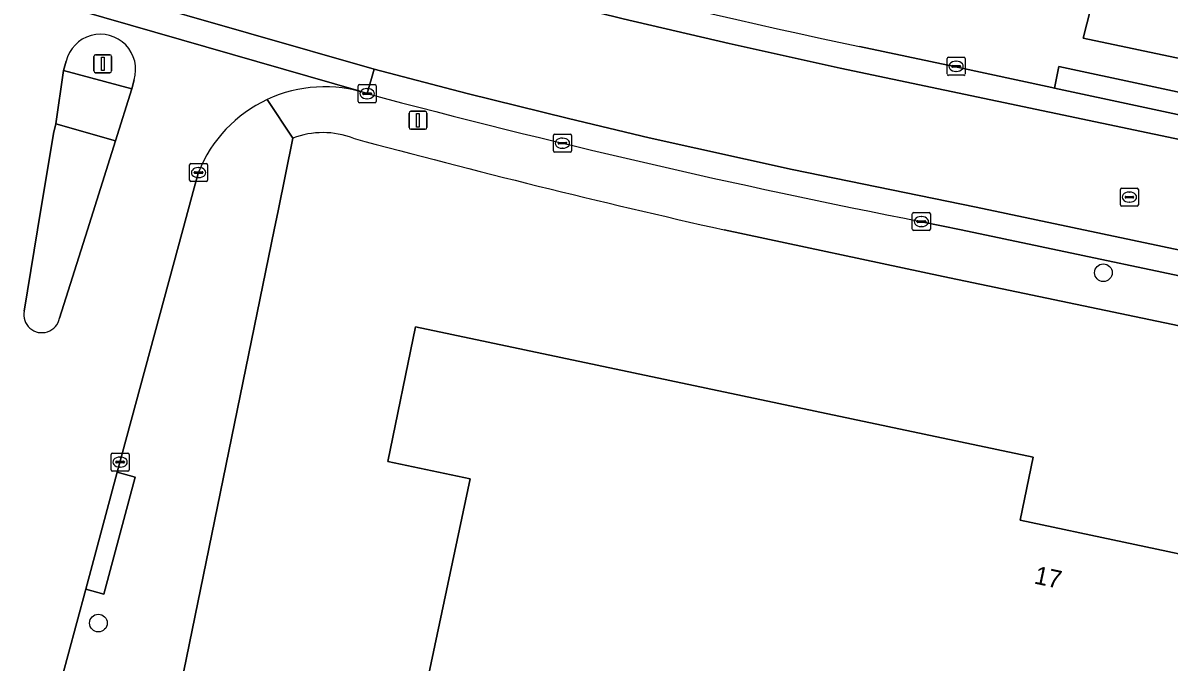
# Model space of a CAD drawing. Extents: x 157692 to 159674, y 381452 to 383291.
# Drawn here: x 158215.1 to 158278.6, y 382726 to 382761.5 of the extents above; entities that cross this region are included whole.
import ezdxf

# ---------------------------------------------------------------- set-up
doc = ezdxf.new("R2010")
doc.units = 0
for name, color, linetype in [('IMGEO_Boom', 7, 'Continuous'), ('IMGEO_Erf', 7, 'Continuous'), ('IMGEO_Kolk', 7, 'Continuous'), ('IMGEO_Lichtmast', 7, 'Continuous'), ('IMGEO_Pand', 7, 'Continuous'), ('IMGEO_Pand_nummerreeks', 7, 'Continuous'), ('IMGEO_Rijbaan_lokaal_gesloten', 7, 'Continuous'), ('IMGEO_Rijbaan_lokaal_open', 7, 'Continuous'), ('IMGEO_Rioolput', 7, 'Continuous'), ('IMGEO_Verkeerseiland_open', 7, 'Continuous'), ('IMGEO_Voetpad_open', 7, 'Continuous')]:
    doc.layers.add(name, color=color, linetype=linetype)

msp = doc.modelspace()

# ---------------------------------------------------------------- linework, layer by layer
at = {"layer": 'IMGEO_Boom'}
for centre in [(158274.984, 382747.627), (158219.237, 382728.183)]:
    msp.add_circle(centre, 0.489, dxfattribs=at)
at = {"layer": 'IMGEO_Erf'}
for points in [[(158230.026, 382755.095), (158229.202, 382751.07), (158228.983, 382750), (158220.667, 382709.371), (158218.608, 382699.309), (158218.602, 382699.279), (158216.312, 382688.002), (158205.439, 382634.533), (158192.474, 382571.171)], [(158618.747, 382665.89), (158619.614, 382669.95), (158616.516, 382675.097), (158594.867, 382679.695), (158540.505, 382690.855), (158519.19, 382695.229), (158500, 382699.16), (158426.529, 382714.209), (158420.588, 382715.426), (158410.558, 382717.48), (158408.651, 382717.871), (158405.866, 382718.439), (158398.18, 382720.008), (158380.914, 382723.533), (158376.584, 382724.417), (158334.026, 382733.218), (158266.093, 382747.426), (158253.957, 382750)]]:
    msp.add_lwpolyline(points, dxfattribs=at)
msp.add_lwpolyline([(158233.144, 382704.508), (158233.312, 382705.303), (158239.852, 382736.196), (158235.291, 382737.157), (158236.836, 382744.616), (158271.085, 382737.393), (158270.37, 382733.894), (158299.122, 382727.785), (158296.849, 382717.089), (158302.178, 382715.957), (158299.494, 382703.323), (158294.165, 382704.456), (158291.57, 382692.245)], close=True, dxfattribs=at)
for centre, radius, start, end in [((158231.691, 382750.734), 4.668, 68.9338, 110.89481), ((158364.86, 383242.76), 505.086, 254.91018, 257.31613)]:
    msp.add_arc(centre, radius, start, end, dxfattribs=at)
at = {"layer": 'IMGEO_Kolk'}
for p, q in [((158266.313, 382758.655), (158266.313, 382759.507)), ((158266.388, 382759.581), (158267.24, 382759.581)), ((158266.801, 382759.361), (158266.826, 382759.361)), ((158267.314, 382759.507), (158267.314, 382758.655)), ((158266.572, 382759.075), (158266.572, 382759.087)), ((158267.01, 382759.038), (158266.612, 382759.038)), ((158266.615, 382759.124), (158267.013, 382759.124)), ((158266.824, 382758.801), (158266.799, 382758.801)), ((158267.056, 382759.087), (158267.056, 382759.075)), ((158233.643, 382757.137), (158233.643, 382757.989)), ((158233.718, 382758.063), (158234.57, 382758.063)), ((158234.644, 382757.989), (158234.644, 382757.137)), ((158267.24, 382758.581), (158266.388, 382758.581)), ((158233.902, 382757.557), (158233.902, 382757.569)), ((158234.34, 382757.52), (158233.942, 382757.52)), ((158233.945, 382757.606), (158234.343, 382757.606)), ((158234.131, 382757.843), (158234.156, 382757.843)), ((158234.386, 382757.569), (158234.386, 382757.557)), ((158234.57, 382757.063), (158233.718, 382757.063)), ((158234.154, 382757.283), (158234.129, 382757.283)), ((158244.476, 382754.389), (158244.476, 382755.241)), ((158244.551, 382755.315), (158245.403, 382755.315)), ((158244.735, 382754.809), (158244.735, 382754.821)), ((158244.778, 382754.858), (158245.176, 382754.858)), ((158244.964, 382755.095), (158244.989, 382755.095)), ((158245.219, 382754.821), (158245.219, 382754.809)), ((158245.477, 382755.241), (158245.477, 382754.389)), ((158245.403, 382754.315), (158244.551, 382754.315)), ((158245.173, 382754.772), (158244.775, 382754.772)), ((158244.987, 382754.535), (158244.962, 382754.535)), ((158224.297, 382752.758), (158224.297, 382753.61)), ((158224.372, 382753.684), (158225.224, 382753.684)), ((158225.298, 382753.61), (158225.298, 382752.758)), ((158224.556, 382753.178), (158224.556, 382753.19)), ((158224.994, 382753.141), (158224.596, 382753.141)), ((158224.599, 382753.227), (158224.997, 382753.227)), ((158224.808, 382752.904), (158224.783, 382752.904)), ((158224.785, 382753.464), (158224.81, 382753.464)), ((158225.04, 382753.19), (158225.04, 382753.178)), ((158225.224, 382752.684), (158224.372, 382752.684)), ((158264.386, 382750.038), (158264.386, 382750.89)), ((158264.461, 382750.964), (158265.313, 382750.964)), ((158264.645, 382750.458), (158264.645, 382750.47)), ((158265.083, 382750.421), (158264.685, 382750.421)), ((158264.688, 382750.507), (158265.086, 382750.507)), ((158264.874, 382750.744), (158264.899, 382750.744)), ((158265.129, 382750.47), (158265.129, 382750.458)), ((158265.387, 382750.89), (158265.387, 382750.038)), ((158265.313, 382749.964), (158264.461, 382749.964)), ((158264.897, 382750.184), (158264.872, 382750.184)), ((158219.939, 382736.692), (158219.939, 382737.544)), ((158220.014, 382737.618), (158220.866, 382737.618)), ((158220.198, 382737.112), (158220.198, 382737.124)), ((158220.636, 382737.075), (158220.238, 382737.075)), ((158220.241, 382737.161), (158220.639, 382737.161)), ((158220.427, 382737.398), (158220.452, 382737.398)), ((158220.682, 382737.124), (158220.682, 382737.112)), ((158220.94, 382737.544), (158220.94, 382736.692)), ((158220.866, 382736.618), (158220.014, 382736.618)), ((158220.45, 382736.838), (158220.425, 382736.838))]:
    msp.add_line(p, q, dxfattribs=at)
for points in [[(158266.313, 382758.655), (158266.313, 382759.507)], [(158266.388, 382759.581), (158267.24, 382759.581)], [(158267.314, 382759.507), (158267.314, 382758.655)], [(158233.643, 382757.137), (158233.643, 382757.989)], [(158233.718, 382758.063), (158234.57, 382758.063)], [(158234.644, 382757.989), (158234.644, 382757.137)], [(158267.24, 382758.581), (158266.388, 382758.581)], [(158234.57, 382757.063), (158233.718, 382757.063)], [(158244.476, 382754.389), (158244.476, 382755.241)], [(158244.551, 382755.315), (158245.403, 382755.315)], [(158245.477, 382755.241), (158245.477, 382754.389)], [(158245.403, 382754.315), (158244.551, 382754.315)], [(158224.297, 382752.758), (158224.297, 382753.61)], [(158224.372, 382753.684), (158225.224, 382753.684)], [(158225.298, 382753.61), (158225.298, 382752.758)], [(158225.224, 382752.684), (158224.372, 382752.684)], [(158264.386, 382750.038), (158264.386, 382750.89)], [(158264.461, 382750.964), (158265.313, 382750.964)], [(158265.387, 382750.89), (158265.387, 382750.038)], [(158265.313, 382749.964), (158264.461, 382749.964)], [(158219.939, 382736.692), (158219.939, 382737.544)], [(158220.014, 382737.618), (158220.866, 382737.618)], [(158220.94, 382737.544), (158220.94, 382736.692)], [(158220.866, 382736.618), (158220.014, 382736.618)]]:
    msp.add_lwpolyline(points, dxfattribs=at)
for centre, radius, start, end in [((158266.39, 382759.505), 0.0765, 91.55205, 178.44795), ((158266.39, 382759.505), 0.0765, 91.55205, 178.44795), ((158267.238, 382759.505), 0.0765, 1.55205, 88.44795), ((158267.238, 382759.505), 0.0765, 1.55205, 88.44795), ((158266.39, 382758.657), 0.0765, 181.55205, 268.44795), ((158266.39, 382758.657), 0.0765, 181.55205, 268.44795), ((158266.612, 382759.084), 0.0403, 85.87752, 175.75265), ((158266.609, 382759.074), 0.0366, 178.93798, 274.71019), ((158267.013, 382759.081), 0.043, 264.86636, 352.45326), ((158267.017, 382759.086), 0.0386, 1.73085, 96.63898), ((158267.238, 382758.657), 0.0765, 271.55205, 358.44795), ((158267.238, 382758.657), 0.0765, 271.55205, 358.44795), ((158233.72, 382757.987), 0.0765, 91.55205, 178.44795), ((158233.72, 382757.987), 0.0765, 91.55205, 178.44795), ((158234.568, 382757.987), 0.0765, 1.55205, 88.44795), ((158234.568, 382757.987), 0.0765, 1.55205, 88.44795), ((158233.942, 382757.566), 0.0403, 85.87752, 175.75265), ((158233.939, 382757.556), 0.0366, 178.93798, 274.71019), ((158234.343, 382757.563), 0.043, 264.86636, 352.45326), ((158234.347, 382757.568), 0.0386, 1.73085, 96.63898), ((158233.72, 382757.139), 0.0765, 181.55205, 268.44795), ((158233.72, 382757.139), 0.0765, 181.55205, 268.44795), ((158234.568, 382757.139), 0.0765, 271.55205, 358.44795), ((158234.568, 382757.139), 0.0765, 271.55205, 358.44795), ((158244.553, 382755.239), 0.0765, 91.55205, 178.44795), ((158244.553, 382755.239), 0.0765, 91.55205, 178.44795), ((158244.775, 382754.818), 0.0403, 85.87752, 175.75265), ((158244.772, 382754.808), 0.0366, 178.93798, 274.71019), ((158245.176, 382754.815), 0.043, 264.86636, 352.45326), ((158245.18, 382754.82), 0.0386, 1.73085, 96.63898), ((158245.401, 382755.239), 0.0765, 1.55205, 88.44795), ((158245.401, 382755.239), 0.0765, 1.55205, 88.44795), ((158244.553, 382754.391), 0.0765, 181.55205, 268.44795), ((158244.553, 382754.391), 0.0765, 181.55205, 268.44795), ((158245.401, 382754.391), 0.0765, 271.55205, 358.44795), ((158245.401, 382754.391), 0.0765, 271.55205, 358.44795), ((158224.374, 382753.608), 0.0765, 91.55205, 178.44795), ((158224.374, 382753.608), 0.0765, 91.55205, 178.44795), ((158225.222, 382753.608), 0.0765, 1.55205, 88.44795), ((158225.222, 382753.608), 0.0765, 1.55205, 88.44795), ((158224.596, 382753.187), 0.0403, 85.87752, 175.75265), ((158224.593, 382753.177), 0.0366, 178.93798, 274.71019), ((158224.997, 382753.184), 0.043, 264.86636, 352.45326), ((158225.001, 382753.189), 0.0386, 1.73085, 96.63898), ((158224.374, 382752.76), 0.0765, 181.55205, 268.44795), ((158224.374, 382752.76), 0.0765, 181.55205, 268.44795), ((158225.222, 382752.76), 0.0765, 271.55205, 358.44795), ((158225.222, 382752.76), 0.0765, 271.55205, 358.44795), ((158264.463, 382750.888), 0.0765, 91.55205, 178.44795), ((158264.463, 382750.888), 0.0765, 91.55205, 178.44795), ((158264.685, 382750.467), 0.0403, 85.87752, 175.75265), ((158264.682, 382750.457), 0.0366, 178.93798, 274.71019), ((158265.086, 382750.464), 0.043, 264.86636, 352.45326), ((158265.09, 382750.469), 0.0386, 1.73085, 96.63898), ((158265.311, 382750.888), 0.0765, 1.55205, 88.44795), ((158265.311, 382750.888), 0.0765, 1.55205, 88.44795), ((158264.463, 382750.04), 0.0765, 181.55205, 268.44795), ((158264.463, 382750.04), 0.0765, 181.55205, 268.44795), ((158265.311, 382750.04), 0.0765, 271.55205, 358.44795), ((158265.311, 382750.04), 0.0765, 271.55205, 358.44795), ((158220.016, 382737.542), 0.0765, 91.55205, 178.44795), ((158220.016, 382737.542), 0.0765, 91.55205, 178.44795), ((158220.238, 382737.121), 0.0403, 85.87752, 175.75265), ((158220.235, 382737.111), 0.0366, 178.93798, 274.71019), ((158220.639, 382737.118), 0.043, 264.86636, 352.45326), ((158220.643, 382737.123), 0.0386, 1.73085, 96.63898), ((158220.864, 382737.542), 0.0765, 1.55205, 88.44795), ((158220.864, 382737.542), 0.0765, 1.55205, 88.44795), ((158220.016, 382736.694), 0.0765, 181.55205, 268.44795), ((158220.016, 382736.694), 0.0765, 181.55205, 268.44795), ((158220.864, 382736.694), 0.0765, 271.55205, 358.44795), ((158220.864, 382736.694), 0.0765, 271.55205, 358.44795)]:
    msp.add_arc(centre, radius, start, end, dxfattribs=at)
for centre, major_axis, ratio, start_param, end_param in [((158266.8, 382759.081), (-0.387, 0.002), 0.722429, 4.712389, 7.853982), ((158266.825, 382759.081), (-0.39, 0.002), 0.717154, 1.570796, 4.712389), ((158234.13, 382757.563), (-0.387, 0.002), 0.722429, 4.712389, 7.853982), ((158234.155, 382757.563), (-0.39, 0.002), 0.717154, 1.570796, 4.712389), ((158244.963, 382754.815), (-0.387, 0.002), 0.722429, 4.712389, 7.853982), ((158244.988, 382754.815), (-0.39, 0.002), 0.717154, 1.570796, 4.712389), ((158224.784, 382753.184), (-0.387, 0.002), 0.722429, 4.712389, 7.853982), ((158224.809, 382753.184), (-0.39, 0.002), 0.717154, 1.570796, 4.712389), ((158264.873, 382750.464), (-0.387, 0.002), 0.722429, 4.712389, 7.853982), ((158264.898, 382750.464), (-0.39, 0.002), 0.717154, 1.570796, 4.712389), ((158220.426, 382737.118), (-0.387, 0.002), 0.722429, 4.712389, 7.853982), ((158220.451, 382737.118), (-0.39, 0.002), 0.717154, 1.570796, 4.712389)]:
    msp.add_ellipse(centre, major_axis=major_axis, ratio=ratio, start_param=start_param, end_param=end_param, dxfattribs=at)
at = {"layer": 'IMGEO_Lichtmast'}
for p, q in [((158218.984, 382758.823), (158218.984, 382759.623)), ((158218.984, 382759.623), (158218.984, 382758.823)), ((158219.084, 382759.723), (158219.874, 382759.723)), ((158219.874, 382759.723), (158219.084, 382759.723)), ((158219.974, 382759.623), (158219.974, 382758.823)), ((158219.974, 382758.823), (158219.974, 382759.623)), ((158219.874, 382758.723), (158219.084, 382758.723)), ((158219.084, 382758.723), (158219.874, 382758.723)), ((158236.47, 382755.685), (158236.47, 382756.485)), ((158236.47, 382756.485), (158236.47, 382755.685)), ((158236.57, 382756.585), (158237.36, 382756.585)), ((158237.36, 382756.585), (158236.57, 382756.585)), ((158237.46, 382756.485), (158237.46, 382755.685)), ((158237.46, 382755.685), (158237.46, 382756.485)), ((158237.36, 382755.585), (158236.57, 382755.585)), ((158236.57, 382755.585), (158237.36, 382755.585))]:
    msp.add_line(p, q, dxfattribs=at)
for points in [[(158219.404, 382759.598), (158219.554, 382759.598), (158219.554, 382758.848), (158219.404, 382758.848), (158219.404, 382759.598)], [(158236.89, 382756.46), (158237.04, 382756.46), (158237.04, 382755.71), (158236.89, 382755.71), (158236.89, 382756.46)]]:
    msp.add_lwpolyline(points, dxfattribs=at)
for centre, start, end in [((158219.084, 382759.623), 90, 180), ((158219.084, 382759.623), 90, 180), ((158219.874, 382759.623), 0, 90), ((158219.874, 382759.623), 360, 90), ((158219.084, 382758.823), 180, 270), ((158219.084, 382758.823), 180, 270), ((158219.874, 382758.823), 270, 0), ((158219.874, 382758.823), 270, 0), ((158236.57, 382756.485), 90, 180), ((158236.57, 382756.485), 90, 180), ((158237.36, 382756.485), 0, 90), ((158237.36, 382756.485), 360, 90), ((158236.57, 382755.685), 180, 270), ((158236.57, 382755.685), 180, 270), ((158237.36, 382755.685), 270, 0), ((158237.36, 382755.685), 270, 0)]:
    msp.add_arc(centre, 0.1, start, end, dxfattribs=at)
at = {"layer": 'IMGEO_Pand'}
msp.add_lwpolyline([(158299.122, 382727.785), (158270.37, 382733.894), (158271.085, 382737.393), (158236.836, 382744.616), (158235.291, 382737.157), (158239.852, 382736.196), (158233.312, 382705.303), (158233.144, 382704.508), (158291.57, 382692.245), (158294.165, 382704.456), (158299.494, 382703.323), (158302.178, 382715.957), (158296.849, 382717.089)], close=True, dxfattribs=at)
at = {"layer": 'IMGEO_Rijbaan_lokaal_gesloten'}
for points in [[(158135.179, 382799.369), (158150.232, 382793.099), (158168.446, 382786.031), (158186.42, 382779.71), (158212.034, 382771.752), (158224.966, 382768.069), (158230.854, 382766.346), (158236.667, 382764.728), (158242.501, 382763.187), (158248.354, 382761.725), (158254.227, 382760.339), (158260.379, 382758.975), (158286.514, 382753.477), (158286.786, 382754.767), (158272.27, 382757.866)], [(158206.629, 382766.928), (158234.526, 382758.915), (158239.692, 382757.569), (158245.306, 382756.177), (158249.783, 382755.12), (158257.724, 382753.357), (158267.921, 382751.256), (158285.272, 382747.593), (158286.514, 382753.477), (158260.379, 382758.975), (158254.227, 382760.339), (158248.354, 382761.725), (158242.501, 382763.187), (158236.667, 382764.728), (158230.854, 382766.346), (158224.966, 382768.069), (158212.034, 382771.752)], [(158234.144, 382757.567), (158233.693, 382757.722), (158206.861, 382765.454), (158206.242, 382765.582)], [(158272.27, 382757.866), (158272.12, 382757.898), (158266.701, 382759.063), (158261.447, 382760.181)], [(158215.124, 382745.501), (158215.862, 382750), (158216.741, 382755.36), (158216.868, 382755.885), (158217.306, 382758.846), (158217.444, 382759.359)], [(158221.222, 382758.332), (158221.089, 382757.828), (158220.186, 382754.951), (158218.625, 382750), (158217.082, 382745.107)], [(158195.077, 382618.743), (158197.199, 382629.157), (158200.173, 382643.755), (158202.403, 382654.699), (158209.485, 382689.502), (158210.174, 382692.887), (158211.2, 382697.899), (158211.75, 382700.584), (158213.417, 382708.756), (158213.471, 382709.022), (158213.84, 382710.807), (158215.242, 382717.588), (158215.313, 382718.006), (158215.554, 382718.971), (158218.534, 382730.06), (158220.278, 382736.552), (158223.924, 382750), (158224.557, 382752.336), (158224.794, 382753.21)]]:
    msp.add_lwpolyline(points, dxfattribs=at)
msp.add_lwpolyline([(158206.629, 382766.928), (158206.242, 382765.582), (158206.861, 382765.454), (158233.693, 382757.722), (158234.144, 382757.567), (158234.526, 382758.915)], close=True, dxfattribs=at)
for centre, radius, start, end in [((158355.405, 383202.561), 452.248, 253.30257, 258.00905), ((158219.348, 382758.901), 1.958, 343.10298, 166.48177), ((158231.786, 382750.421), 7.525, 71.73787, 114.9999), ((158231.787, 382750.415), 7.531, 114.98675, 158.21216), ((158216.102, 382745.297), 0.999, 168.21893, 349.02618)]:
    msp.add_arc(centre, radius, start, end, dxfattribs=at)
at = {"layer": 'IMGEO_Rijbaan_lokaal_open'}
for points in [[(158274.47, 382763.04), (158273.871, 382760.642), (158282.721, 382758.768), (158283.053, 382760.382), (158283.095, 382760.586), (158285.091, 382770.306), (158277.56, 382771.798)], [(158257.724, 382753.357), (158249.783, 382755.12), (158245.306, 382756.177), (158239.692, 382757.569), (158234.526, 382758.915), (158234.144, 382757.567)], [(158264.915, 382750.459), (158267.09, 382750), (158284.983, 382746.224), (158285.272, 382747.593), (158267.921, 382751.256), (158257.724, 382753.357)]]:
    msp.add_lwpolyline(points, dxfattribs=at)
msp.add_arc((158355.478, 383212.669), 470.999, 255.07176, 258.91426, dxfattribs=at)
at = {"layer": 'IMGEO_Rioolput'}
for p, q in [((158275.999, 382752.322), (158276.851, 382752.322)), ((158275.924, 382751.396), (158275.924, 382752.248)), ((158276.183, 382751.816), (158276.183, 382751.828)), ((158276.621, 382751.779), (158276.223, 382751.779)), ((158276.226, 382751.865), (158276.624, 382751.865)), ((158276.412, 382752.102), (158276.437, 382752.102)), ((158276.667, 382751.828), (158276.667, 382751.816)), ((158276.925, 382752.248), (158276.925, 382751.396)), ((158276.851, 382751.322), (158275.999, 382751.322)), ((158276.435, 382751.542), (158276.41, 382751.542))]:
    msp.add_line(p, q, dxfattribs=at)
for points in [[(158275.999, 382752.322), (158276.851, 382752.322)], [(158275.924, 382751.396), (158275.924, 382752.248)], [(158276.925, 382752.248), (158276.925, 382751.396)], [(158276.851, 382751.322), (158275.999, 382751.322)]]:
    msp.add_lwpolyline(points, dxfattribs=at)
for centre, radius, start, end in [((158276.001, 382752.246), 0.0765, 91.55205, 178.44795), ((158276.001, 382752.246), 0.0765, 91.55205, 178.44795), ((158276.849, 382752.246), 0.0765, 1.55205, 88.44795), ((158276.849, 382752.246), 0.0765, 1.55205, 88.44795), ((158276.223, 382751.825), 0.0403, 85.87752, 175.75265), ((158276.22, 382751.815), 0.0366, 178.93798, 274.71019), ((158276.624, 382751.822), 0.043, 264.86636, 352.45326), ((158276.628, 382751.827), 0.0386, 1.73085, 96.63898), ((158276.001, 382751.398), 0.0765, 181.55205, 268.44795), ((158276.001, 382751.398), 0.0765, 181.55205, 268.44795), ((158276.849, 382751.398), 0.0765, 271.55205, 358.44795), ((158276.849, 382751.398), 0.0765, 271.55205, 358.44795)]:
    msp.add_arc(centre, radius, start, end, dxfattribs=at)
for centre, major_axis, ratio, start_param, end_param in [((158276.411, 382751.822), (-0.387, 0.002), 0.722429, 4.712389, 7.853982), ((158276.436, 382751.822), (-0.39, 0.002), 0.717154, 1.570796, 4.712389)]:
    msp.add_ellipse(centre, major_axis=major_axis, ratio=ratio, start_param=start_param, end_param=end_param, dxfattribs=at)
at = {"layer": 'IMGEO_Verkeerseiland_open'}
for points in [[(158217.444, 382759.359), (158217.306, 382758.846), (158221.089, 382757.828), (158221.222, 382758.332)], [(158217.082, 382745.107), (158218.625, 382750), (158220.186, 382754.951), (158216.868, 382755.885), (158216.741, 382755.36), (158215.862, 382750), (158215.124, 382745.501)]]:
    msp.add_lwpolyline(points, dxfattribs=at)
for centre, radius, start, end in [((158219.348, 382758.901), 1.958, 343.10298, 166.48177), ((158216.102, 382745.297), 0.999, 168.21893, 349.02618)]:
    msp.add_arc(centre, radius, start, end, dxfattribs=at)
at = {"layer": 'IMGEO_Voetpad_open'}
for points in [[(158393.783, 382739.926), (158393.156, 382736.842), (158392.969, 382735.921), (158386.126, 382737.317), (158386.313, 382738.238), (158386.5, 382739.16), (158384.055, 382739.661), (158348.298, 382746.99), (158342.849, 382748.107), (158338.125, 382749.076), (158333.622, 382750), (158332.233, 382750.285), (158310.619, 382754.703), (158306.276, 382755.584), (158289.999, 382759.104), (158285.596, 382760.049), (158283.095, 382760.586), (158283.053, 382760.382), (158282.721, 382758.768), (158273.871, 382760.642), (158274.47, 382763.04)], [(158261.447, 382760.181), (158266.701, 382759.063), (158272.12, 382757.898), (158272.27, 382757.866), (158272.51, 382759.073), (158287.036, 382755.97), (158286.786, 382754.767), (158286.933, 382754.736), (158287.461, 382754.641)], [(158228.983, 382750), (158229.202, 382751.07), (158230.026, 382755.095), (158228.606, 382757.241)], [(158228.606, 382757.241), (158230.026, 382755.095)], [(158224.794, 382753.21), (158224.557, 382752.336), (158223.924, 382750), (158220.278, 382736.552), (158221.283, 382736.283), (158219.539, 382729.791), (158218.534, 382730.06), (158215.554, 382718.971), (158215.313, 382718.006), (158215.242, 382717.588), (158218.217, 382716.954), (158216.835, 382710.177), (158220.667, 382709.371), (158228.983, 382750)], [(158339.841, 382734.719), (158334.263, 382735.879), (158334.051, 382734.861), (158328.433, 382736.038), (158328.645, 382737.056), (158315.322, 382739.846), (158315.11, 382738.828), (158306.791, 382740.575), (158307.003, 382741.593), (158303.739, 382742.281), (158285.488, 382746.117), (158284.983, 382746.224), (158267.09, 382750), (158264.915, 382750.459)], [(158253.957, 382750), (158266.093, 382747.426), (158334.026, 382733.218), (158376.584, 382724.417), (158380.914, 382723.533), (158398.18, 382720.008), (158398.722, 382722.595), (158386.391, 382725.17), (158381.426, 382726.161), (158377.101, 382727.025), (158339.841, 382734.719)]]:
    msp.add_lwpolyline(points, dxfattribs=at)
for points in [[(158217.306, 382758.846), (158216.868, 382755.885), (158220.186, 382754.951), (158221.089, 382757.828)], [(158272.27, 382757.866), (158286.786, 382754.767), (158287.036, 382755.97), (158272.51, 382759.073)], [(158220.278, 382736.552), (158218.534, 382730.06), (158219.539, 382729.791), (158221.283, 382736.283)]]:
    msp.add_lwpolyline(points, close=True, dxfattribs=at)
for centre, radius, start, end in [((158355.405, 383202.561), 452.248, 253.30257, 258.00905), ((158231.786, 382750.421), 7.525, 71.73787, 114.9999), ((158355.478, 383212.669), 470.999, 255.07176, 258.91426), ((158231.787, 382750.415), 7.531, 114.98675, 158.21216), ((158231.691, 382750.734), 4.668, 68.9338, 110.89481), ((158364.86, 383242.76), 505.086, 254.91018, 257.31613)]:
    msp.add_arc(centre, radius, start, end, dxfattribs=at)

# ---------------------------------------------------------------- texts
at = {"layer": 'IMGEO_Pand_nummerreeks'}
msp.add_text('17', height=1, rotation=348.00226, dxfattribs=at).set_placement((158271.095, 382730.387))

doc.saveas('drawing.dxf')
